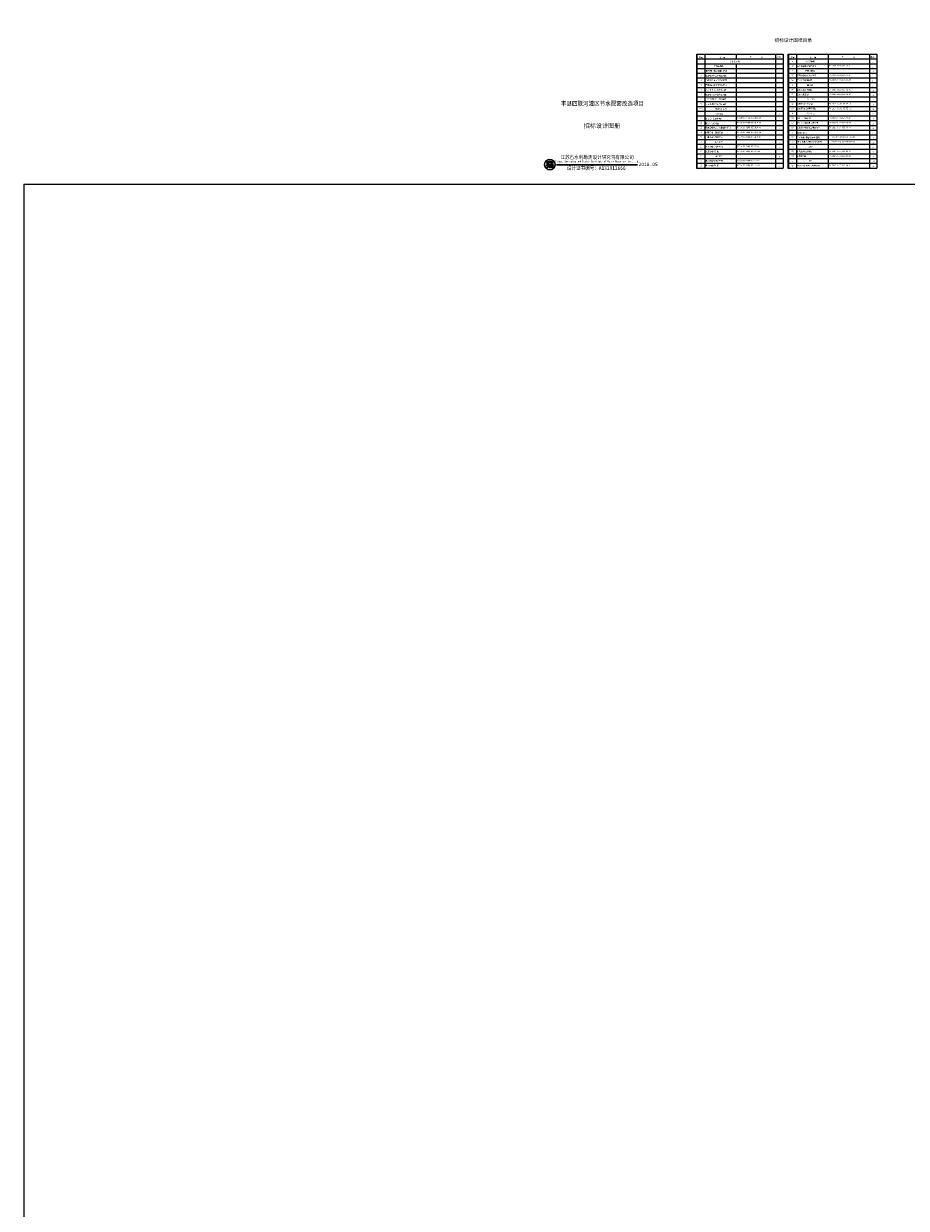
# Model space of a CAD drawing. Extents: x -27255 to 1448651, y 31034 to 8081248.
# Tile 507 of 580: x 580415 to 582020, y 3869476 to 3871630. Entities that reach past the tile are written whole.
import ezdxf
from ezdxf.enums import TextEntityAlignment as Align

# ---------------------------------------------------------------- set-up
doc = ezdxf.new("R2010")
doc.units = 0
doc.layers.get('0').update_dxf_attribs({"linetype": 'CONTINUOUS'})
for name, color, linetype, lineweight in [('0.13文字', 3, 'CONTINUOUS', 13), ('图框１', 5, 'CONTINUOUS', 60), ('文字', 7, 'CONTINUOUS', 15), ('细实线', 3, 'CONTINUOUS', 20)]:
    doc.layers.add(name, color=color, linetype=linetype, lineweight=lineweight)
doc.layers.add('1XSX', color=7, linetype='CONTINUOUS')
doc.layers.add('不打印', color=7, linetype='CONTINUOUS', plot=False)
doc.styles.add('-仿宋_GB2312', font='FangSong_GB2312.ttf')
doc.styles.add('宋体', font='FangSong_GB2312.ttf')

msp = doc.modelspace()

# ---------------------------------------------------------------- hatches: boundary and pattern name
h = msp.add_hatch(color=152)
h.dxf.hatch_style = 1
edge = h.paths.add_edge_path()
edge.add_ellipse((581371.92698, 3871373.59089), major_axis=(0.05492, 9.69254), ratio=0.9999999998, start_angle=-89.67533662, end_angle=90.32466338)
edge.add_ellipse((581371.92698, 3871373.59089), major_axis=(0.05492, 9.69254), ratio=0.9999999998, start_angle=90.32466338, end_angle=270.32466338)
edge = h.paths.add_edge_path(flags=16)
edge.add_ellipse((581371.92698, 3871373.59089), major_axis=(-0.08493, 9.36608), ratio=0.9999999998, start_angle=269.48044173, end_angle=449.48044173)
edge.add_ellipse((581371.92698, 3871373.59089), major_axis=(-0.15478, 9.36518), ratio=0.9999999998, start_angle=89.05316913, end_angle=269.05316913)
h = msp.add_hatch(color=152)
h.dxf.hatch_style = 1
edge = h.paths.add_edge_path()
edge.add_ellipse((581375.69666, 3871368.73364), major_axis=(-2.07036, 2.07036), ratio=1, start_angle=268.31770962, end_angle=295.37003523)
edge.add_ellipse((581372.93315, 3871360.98563), major_axis=(7.88708, 7.88708), ratio=1, start_angle=25.37003523, end_angle=39.52854591)
edge.add_ellipse((581371.75767, 3871348.71368), major_axis=(-0.51237, 23.47655), ratio=0.9999999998, start_angle=-6.72172911, end_angle=3.92719252)
edge.add_ellipse((581372.04128, 3871369.328), major_axis=(-2.59392, 2.59392), ratio=0.9999999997, start_angle=336.79656804, end_angle=355.91740133, ccw=False)
edge.add_ellipse((581375.83866, 3871359.83222), major_axis=(9.82545, 9.82545), ratio=1, start_angle=413.84274785, end_angle=426.79656805, ccw=False)
edge.add_ellipse((581377.97469, 3871346.1021), major_axis=(-2.94124, 27.63448), ratio=0.9999999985, start_angle=359.13504579, end_angle=362.76742561, ccw=False)
edge.add_ellipse((581371.92698, 3871374.17658), major_axis=(-3.55313, 0), ratio=0.8776980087, start_angle=172.65386238, end_angle=176.91298681)
edge.add_ellipse((581375.11665, 3871353.48258), major_axis=(-0.96511, 20.50648), ratio=0.9999999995, start_angle=-3.69462032, end_angle=5.82812162)
edge.add_ellipse((581374.32877, 3871358.74017), major_axis=(10.75714, 10.75714), ratio=0.9999999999, start_angle=53.52267106, end_angle=71.8491039)
edge.add_ellipse((581368.57105, 3871370.11428), major_axis=(1.74266, 1.74266), ratio=1, start_angle=71.8491039, end_angle=94.29006836)
edge.add_ellipse((581366.99967, 3871371.46636), major_axis=(-0.27682, 0.27682), ratio=0.9999999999, start_angle=4.29006835, end_angle=128.0506384)
edge.add_ellipse((581367.36654, 3871374.47624), major_axis=(2.42088, 2.42088), ratio=1, start_angle=218.0506384, end_angle=227.1362512)
edge.add_ellipse((581369.70545, 3871311.77393), major_axis=(0.22824, 59.32184), ratio=0.9999999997, start_angle=358.68313224, end_angle=362.35669511, ccw=False)
edge.add_ellipse((581371.02293, 3871360.86464), major_axis=(-7.22231, 7.22231), ratio=1, start_angle=293.07113775, end_angle=313.46268833, ccw=False)
edge.add_ellipse((581379.25499, 3871327.6852), major_axis=(-30.3225, 30.3225), ratio=0.9999999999, start_angle=-39.08705616, end_angle=-36.20478422)
edge.add_ellipse((581376.51618, 3871345.38662), major_axis=(-0.52967, 24.96483), ratio=0.9999999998, start_angle=7.57978206, end_angle=26.63424102)
edge.add_ellipse((581493.69537, 3870891.85869), major_axis=(474.2243, 133.841), ratio=0.9999999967, start_angle=449.00965564, end_angle=449.39717226, ccw=False)
edge.add_line((581368.07081, 3871368.32544), (581366.46128, 3871367.67273))
edge.add_ellipse((581409.24985, 3871173.03232), major_axis=(-27.19333, 197.42409), ratio=0.9999999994, start_angle=363.06366321, end_angle=364.55573415, ccw=False)
edge.add_line((581371.54395, 3871368.72089), (581370.32086, 3871368.34314))
edge.add_ellipse((581365.69496, 3871425.61563), major_axis=(-1.30478, 57.44419), ratio=0.9999999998, start_angle=183.31657056, end_angle=188.39324685)
edge.add_ellipse((581373.828, 3871378.00752), major_axis=(6.47794, 6.47794), ratio=0.9999999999, start_angle=234.69443672, end_angle=242.61192678)
edge.add_ellipse((581375.59928, 3871372.42777), major_axis=(2.33844, 2.33844), ratio=1, start_angle=242.61192678, end_angle=266.51409816)
edge.add_ellipse((581377.42589, 3871370.36419), major_axis=(-0.38974, 0.38974), ratio=1, start_angle=176.51409816, end_angle=268.31770962)
edge = h.paths.add_edge_path()
edge.add_ellipse((581380.78292, 3871375.86842), major_axis=(0.03545, 4.1391), ratio=0.9999999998, start_angle=49.46484945, end_angle=114.60874093, ccw=False)
edge.add_line((581377.66021, 3871378.58541), (581374.26074, 3871378.58541))
edge.add_line((581374.26074, 3871378.58541), (581374.26074, 3871379.76056))
edge.add_line((581374.26074, 3871379.76056), (581369.59322, 3871379.76056))
edge.add_line((581369.59322, 3871379.76056), (581369.59322, 3871378.58541))
edge.add_line((581369.59322, 3871378.58541), (581366.19376, 3871378.58541))
edge.add_ellipse((581363.07105, 3871375.86842), major_axis=(-0.05628, 4.13887), ratio=0.9999999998, start_angle=245.10284966, end_angle=310.24674114, ccw=False)
edge.add_ellipse((581359.99322, 3871377.24636), major_axis=(-5.3114, 5.3114), ratio=1, start_angle=179.34412131, end_angle=200.88191165, ccw=False)
edge.add_ellipse((581363.90848, 3871377.95259), major_axis=(-4.4003, 4.4003), ratio=0.9999999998, start_angle=147.38772777, end_angle=155.14658112)
edge.add_ellipse((581357.7705, 3871394.68327), major_axis=(17.0017, 17.0017), ratio=0.9999999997, start_angle=245.14658113, end_angle=251.64951942)
edge.add_ellipse((581371.92698, 3871374.17658), major_axis=(-3.55313, 0), ratio=0.8776980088, start_angle=176.9129868, end_angle=378.37473811, ccw=False)
edge.add_ellipse((581371.92698, 3871374.17658), major_axis=(-3.55313, 0), ratio=0.8776980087, start_angle=172.65386238, end_angle=176.91298681, ccw=False)
edge.add_ellipse((581371.92698, 3871374.17658), major_axis=(3.55313, 0), ratio=0.8776980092, start_angle=341.62526184, end_angle=352.65386231, ccw=False)
edge.add_ellipse((581386.08347, 3871394.68327), major_axis=(-17.0017, 17.0017), ratio=0.9999999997, start_angle=108.35048058, end_angle=114.85341887)
edge.add_ellipse((581379.94548, 3871377.95259), major_axis=(4.4003, 4.4003), ratio=0.9999999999, start_angle=204.85341888, end_angle=212.61227223)
edge.add_ellipse((581383.86075, 3871377.24636), major_axis=(5.3114, 5.3114), ratio=0.9999999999, start_angle=159.11808835, end_angle=180.65587869, ccw=False)

# ---------------------------------------------------------------- linework, layer by layer
at = {"color": 7}
for p, q in [((581638.2289, 3871574.4561), (581638.2289, 3871367.40531)), ((581639.2427, 3871574.4561), (581639.2427, 3871367.40531)), ((581653.88583, 3871574.4561), (581653.88583, 3871367.40531)), ((581710.58307, 3871574.4561), (581710.58307, 3871565.84111)), ((581782.15586, 3871574.4561), (581782.15586, 3871367.40531)), ((581782.15586, 3871574.4561), (581782.15586, 3871367.40531)), ((581795.87208, 3871574.4561), (581795.87208, 3871367.40531)), ((581795.87208, 3871574.4561), (581795.87208, 3871367.40531)), ((581795.87208, 3871574.4561), (581795.87208, 3871367.40531)), ((581804.44678, 3871574.4561), (581804.44678, 3871367.40531)), ((581805.46058, 3871574.4561), (581805.46058, 3871367.40531)), ((581820.02645, 3871574.4561), (581820.02645, 3871367.40531)), ((581877.81048, 3871574.4561), (581877.81048, 3871367.40531)), ((581952.82559, 3871574.4561), (581952.82559, 3871367.40531)), ((581952.82559, 3871574.4561), (581952.82559, 3871367.40531)), ((581966.54181, 3871574.4561), (581966.54181, 3871367.40531)), ((581966.54181, 3871574.4561), (581966.54181, 3871367.40531)), ((581710.58307, 3871557.21346), (581710.58307, 3871367.40531))]:
    msp.add_line(p, q, dxfattribs=at)
at = {"color": 152}
for p, q in [((581366.19376, 3871378.58541), (581369.59322, 3871378.58541)), ((581369.59322, 3871379.76056), (581374.26074, 3871379.76056)), ((581369.59322, 3871378.58541), (581369.59322, 3871379.76056)), ((581374.26074, 3871379.76056), (581374.26074, 3871378.58541)), ((581374.26074, 3871378.58541), (581377.66021, 3871378.58541)), ((581368.07081, 3871368.32544), (581366.46128, 3871367.67273)), ((581371.54395, 3871368.72089), (581370.32086, 3871368.34314))]:
    msp.add_line(p, q, dxfattribs=at)
at = {"color": 0, "lineweight": 30}
msp.add_line((581383.84488, 3871373.37672), (581531.07726, 3871373.37672), dxfattribs=at)
at = {"color": 152}
for centre, major_axis, ratio, start_param, end_param in [((581371.92698, 3871373.59089), (0.47356, 9.68112), 0.9999999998, -1.5219196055, 4.7612657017), ((581371.92698, 3871373.59089), (0.23115, 9.36361), 0.9999999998, -1.5461151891, 4.7370701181), ((581359.99322, 3871377.24636), (5.3114, 5.3114), 1, 4.7009417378, 5.0768470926), ((581363.90848, 3871377.95259), (4.4003, 4.4003), 0.9999999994, 4.1431974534, 4.2786149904), ((581357.7705, 3871394.68327), (-17.0017, 17.0017), 0.9999999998, 2.7078186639, 2.8213163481), ((581363.07105, 3871375.86842), (0.06565, 4.13873), 0.9999999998, 4.3073104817, 5.4442858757), ((581366.99967, 3871371.46636), (0.27682, 0.27682), 0.9999999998, 1.6456721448, 3.8057015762), ((581368.57105, 3871370.11428), (1.74266, 1.74266), 1, 1.2540034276, 1.6456721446), ((581367.36654, 3871374.47624), (-2.42088, 2.42088), 1, 2.2349052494, 2.3934791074), ((581374.32877, 3871358.74017), (0.5018, 15.20461), 0.9999999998, 0.1817400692, 0.5015966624), ((581369.70545, 3871311.77393), (-0.11243, 59.32217), 0.9999999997, -0.0287263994, 0.035389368), ((581371.92698, 3871374.17658), (-3.55313, 0), 0.8776980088, 2.8208929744, 6.6038849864), ((581372.04128, 3871369.328), (2.59392, 2.59392), 1, 1.1658200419, 1.4995415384), ((581371.75767, 3871348.71368), (16.60438, 16.60438), 1, 0.6899032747, 0.8757620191), ((581375.83866, 3871359.83222), (9.82545, 9.82545), 0.9999999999, 0.9397332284, 1.1658200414), ((581375.83866, 3871359.83222), (-9.82545, 9.82545), 1, -0.6310630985, -0.4049762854), ((581371.02293, 3871360.86464), (-7.22231, 7.22231), 1, -1.1681290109, -0.8122293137), ((581375.11665, 3871353.48258), (-14.51632, 14.51632), 1, -0.8028526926, -0.6366494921), ((581379.25499, 3871327.6852), (-30.3225, 30.3225), 0.9999999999, -0.6821978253, -0.63189269), ((581377.97469, 3871346.1021), (19.65089, 19.65089), 0.9999999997, 0.8763362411, 0.9397332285), ((581372.93315, 3871360.98563), (-7.88708, 7.88708), 1, -1.1280056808, -0.8808930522), ((581386.08347, 3871394.68327), (17.0017, 17.0017), 0.9999999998, 3.4618689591, 3.5753666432), ((581371.92698, 3871374.17658), (-3.55313, 0), 0.8776980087, 3.0133783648, 3.0877141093), ((581380.78292, 3871375.86842), (-0.00152, 4.13925), 0.9999999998, 0.8543937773, 1.9913691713), ((581375.69666, 3871368.73364), (2.07036, 2.07036), 0.9999999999, 6.2538238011, 6.7259759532), ((581383.86075, 3871377.24636), (5.3114, 5.3114), 1, 2.7771345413, 3.1530398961), ((581377.42589, 3871370.36419), (-0.38974, 0.38974), 1, 3.0807521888, 4.683027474), ((581379.94548, 3871377.95259), (-4.4003, 4.4003), 0.9999999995, 2.0045703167, 2.1399878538), ((581376.51618, 3871345.38662), (-0.65906, 24.96175), 0.9999999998, 0.1271090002, 0.4596720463), ((581493.69537, 3870891.85869), (473.97171, 134.73277), 0.9999999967, 1.5516305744, 1.5583940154), ((581409.24985, 3871173.03232), (-29.02494, 197.16314), 0.9999999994, 0.0441873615, 0.070228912), ((581365.69496, 3871425.61563), (40.62966, 40.62966), 0.9999999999, 4.0075859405, 4.0961906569), ((581373.828, 3871378.00752), (-6.47794, 6.47794), 0.9999999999, 2.5253943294, 2.6635805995), ((581375.59928, 3871372.42777), (2.33844, 2.33844), 0.9999999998, 4.2343769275, 4.6515485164)]:
    msp.add_ellipse(centre, major_axis=major_axis, ratio=ratio, start_param=start_param, end_param=end_param, dxfattribs=at)
at = {"layer": '0.13文字', "linetype": 'Continuous', "lineweight": 13}
msp.add_line((580415.31934, 3871338.12904), (587865.89025, 3871338.12904), dxfattribs=at)
at = {"layer": '0.13文字', "lineweight": 13}
msp.add_line((580415.31934, 3871338.12904), (580415.31934, 3855111.18), dxfattribs=at)
at = {"layer": '不打印', "color": 1, "lineweight": 0, "const_width": 0.01429}
for points in [[(582010.0323, 3871338.12904), (581597.40007, 3871338.12904), (581597.40007, 3871629.91897), (582010.0323, 3871629.91897)], [(582422.66453, 3871338.12904), (582010.0323, 3871338.12904), (582010.0323, 3871629.91897), (582422.66453, 3871629.91897)]]:
    msp.add_lwpolyline(points, close=True, dxfattribs=at)
at = {"layer": '不打印', "color": 255, "lineweight": 0, "const_width": 0.00953}
msp.add_lwpolyline([(581322.31191, 3871532.65566), (581597.40007, 3871532.65566), (581597.40007, 3871338.12904), (581322.31191, 3871338.12904)], close=True, dxfattribs=at)
at = {"layer": '图框１', "color": 1, "lineweight": 5, "const_width": 0.01456}
msp.add_lwpolyline([(582000.20772, 3871618.58943), (581617.04922, 3871618.58943), (581617.04922, 3871346.44865), (582000.20772, 3871346.44865), (582000.20772, 3871618.58943)], dxfattribs=at)
at = {"layer": '文字', "color": 7}
for p, q in [((581639.2427, 3871574.4561), (581795.87208, 3871574.4561)), ((581639.2427, 3871565.84111), (581795.87208, 3871565.84111)), ((581804.44678, 3871574.4561), (581805.46058, 3871574.4561)), ((581804.44678, 3871574.4561), (581966.54181, 3871574.4561)), ((581804.44678, 3871565.84111), (581966.54181, 3871565.84111)), ((581639.2427, 3871557.21346), (581795.87208, 3871557.21346)), ((581639.2427, 3871548.58582), (581795.87208, 3871548.58582)), ((581639.2427, 3871548.58582), (581795.87208, 3871548.58582)), ((581804.44678, 3871557.21346), (581966.54181, 3871557.21346)), ((581804.44678, 3871548.58582), (581966.54181, 3871548.58582)), ((581639.2427, 3871539.95818), (581795.87208, 3871539.95818)), ((581639.2427, 3871531.33053), (581795.87208, 3871531.33053)), ((581639.2427, 3871522.70289), (581795.87208, 3871522.70289)), ((581804.44678, 3871539.95818), (581966.54181, 3871539.95818)), ((581804.44678, 3871531.33053), (581966.54181, 3871531.33053)), ((581804.44678, 3871522.70289), (581966.54181, 3871522.70289)), ((581639.2427, 3871514.07525), (581795.87208, 3871514.07525)), ((581639.2427, 3871505.4476), (581795.87208, 3871505.4476)), ((581804.44678, 3871514.07525), (581966.54181, 3871514.07525)), ((581804.44678, 3871505.4476), (581966.54181, 3871505.4476)), ((581639.2427, 3871496.81996), (581795.87208, 3871496.81996)), ((581639.2427, 3871488.19232), (581795.87208, 3871488.19232)), ((581639.2427, 3871479.56467), (581795.87208, 3871479.56467)), ((581804.44678, 3871496.81996), (581966.54181, 3871496.81996)), ((581804.44678, 3871488.19232), (581966.54181, 3871488.19232)), ((581804.44678, 3871479.56467), (581966.54181, 3871479.56467)), ((581639.2427, 3871470.93703), (581795.87208, 3871470.93703)), ((581639.2427, 3871462.30939), (581795.87208, 3871462.30939)), ((581804.44678, 3871470.93703), (581966.54181, 3871470.93703)), ((581804.44678, 3871462.30939), (581966.54181, 3871462.30939)), ((581639.2427, 3871453.68174), (581795.87208, 3871453.68174)), ((581639.2427, 3871445.0541), (581795.87208, 3871445.0541)), ((581639.2427, 3871436.42646), (581795.87208, 3871436.42646)), ((581804.44678, 3871453.68174), (581966.54181, 3871453.68174)), ((581804.44678, 3871445.0541), (581966.54181, 3871445.0541)), ((581804.44678, 3871436.42646), (581966.54181, 3871436.42646)), ((581639.2427, 3871427.79881), (581795.87208, 3871427.79881)), ((581639.2427, 3871419.17117), (581795.87208, 3871419.17117)), ((581804.44678, 3871427.79881), (581966.54181, 3871427.79881)), ((581804.44678, 3871419.17117), (581966.54181, 3871419.17117)), ((581639.2427, 3871410.54353), (581795.87208, 3871410.54353)), ((581639.2427, 3871401.91588), (581795.87208, 3871401.91588)), ((581639.2427, 3871393.28824), (581795.87208, 3871393.28824)), ((581804.44678, 3871410.54353), (581966.54181, 3871410.54353)), ((581804.44678, 3871401.91588), (581966.54181, 3871401.91588)), ((581804.44678, 3871393.28824), (581966.54181, 3871393.28824)), ((581639.2427, 3871384.6606), (581795.87208, 3871384.6606)), ((581639.2427, 3871376.03295), (581795.87208, 3871376.03295)), ((581804.44678, 3871384.6606), (581966.54181, 3871384.6606)), ((581804.44678, 3871376.03295), (581966.54181, 3871376.03295)), ((581638.2289, 3871367.40531), (581795.87208, 3871367.40531)), ((581804.44678, 3871367.40531), (581966.54181, 3871367.40531))]:
    msp.add_line(p, q, dxfattribs=at)

# ---------------------------------------------------------------- texts
at = {"style": '宋体'}
for s, height, width, p in [('丰县四联河灌区节水配套改造项目', 8, 0.9, (581467.43699, 3871484.95663)), ('江苏省水利勘测设计研究院有限公司', 6.6102313, 0.9, (581457.68189, 3871387.37041)), ('Jiangsu Surveying and Design Institute of Water Resources Co., Ltd.', 3.5254567, 0.8, (581457.37848, 3871379.01959))]:
    msp.add_text(s, height=height, dxfattribs=dict(at, width=width)).set_placement(p, align=Align.MIDDLE)
at = {"insert": (581456.10203, 3871370.69758), "char_height": 6.6102313, "width": 852.5329833, "attachment_point": 2, "style": '宋体'}
msp.add_mtext('{\\W0.9;\\C7;设计证书编号：A132012666}', dxfattribs=at)
at = {"layer": '1XSX', "lineweight": 15, "insert": (581985.82105, 3871426.46201), "char_height": 0.0121516, "width": 0.395404, "attachment_point": 1, "style": '-仿宋_GB2312'}
msp.add_mtext('{\\W0.85;\\C7;丰县欢口镇双楼等村高标准\\P基本农田建设土地整治项目}', dxfattribs=at)
at = {"layer": '文字', "color": 7, "style": '-仿宋_GB2312'}
for s, p in [('序号', (581642.80067, 3871567.10659)), ('图  号', (581679.51191, 3871567.10659)), ('图         名', (581735.21351, 3871567.55195)), ('数量', (581784.32859, 3871567.51451)), ('序号', (581809.67084, 3871567.10659)), ('图  号', (581845.32178, 3871567.10659)), ('图         名', (581902.44092, 3871567.55195)), ('数量', (581954.99832, 3871567.51451)), ('设计总说明', (581698.78905, 3871559.60904)), ('1', (581788.0076, 3871542.0603)), ('3', (581958.32924, 3871542.05398)), ('1', (581958.32924, 3871559.30927)), ('1', (581958.32924, 3871550.68162)), ('赵庄镇项目区工程现状图', (581654.62629, 3871533.97554)), ('1', (581788.0076, 3871533.42634)), ('1', (581788.0076, 3871524.79869)), ('1', (581957.54328, 3871524.42092)), ('1', (581958.32924, 3871533.42634)), ('赵庄镇孙庄示范方现状图', (581654.62629, 3871508.09261)), ('赵庄镇吴楼示范方现状图', (581654.62629, 3871499.46497)), ('1', (581788.0076, 3871516.17105)), ('1', (581788.0076, 3871507.54341)), ('1', (581788.0076, 3871498.91576)), ('3', (581958.64872, 3871515.8937)), ('1', (581958.60008, 3871507.16564)), ('1', (581958.60008, 3871498.53799)), ('赵庄镇项目区工程位置图 ', (581654.62629, 3871482.20968)), ('1', (581788.0076, 3871490.28812)), ('1', (581788.0076, 3871481.66048)), ('2', (581958.60008, 3871490.28812)), ('1', (581958.60008, 3871481.65415)), ('泵站改造工程', (581672.54019, 3871473.69488)), ('5', (581788.0076, 3871464.40519)), ('1', (581788.0076, 3871455.77755)), ('3', (581958.60008, 3871464.40519)), ('1', (581958.60008, 3871473.03283)), ('1', (581958.60008, 3871455.77755)), ('1', (581788.0076, 3871447.1499)), ('1', (581788.0076, 3871438.52226)), ('1', (581958.60008, 3871447.1499)), ('1', (581958.60008, 3871438.52226)), ('3', (581788.0076, 3871412.63933)), ('1', (581788.0076, 3871429.89462)), ('1', (581788.0076, 3871421.26697)), ('2', (581958.60008, 3871429.90094)), ('1', (581958.60008, 3871421.26697)), ('1', (581958.60008, 3871412.63933)), ('1', (581788.0076, 3871404.01169)), ('1', (581788.0076, 3871395.38404)), ('2', (581958.60008, 3871404.01169)), ('1', (581958.60008, 3871395.38404)), ('3', (581788.0076, 3871386.7564)), ('1', (581788.0076, 3871378.12876)), ('1', (581788.0076, 3871369.50111)), ('1', (581958.60008, 3871386.7564)), ('12', (581958.60008, 3871378.12876)), ('1', (581958.60008, 3871369.49479))]:
    msp.add_text(s, height=2.5, dxfattribs=at).set_placement(p)
for s, p in [('1', (581646.56426, 3871544.272)), ('（1）', (581812.78894, 3871553.11596)), ('4', (581812.78894, 3871561.64275)), ('5', (581812.78894, 3871544.38113)), ('3', (581646.56426, 3871527.01671)), ('2', (581646.56426, 3871535.64435)), ('（1）', (581812.78894, 3871535.85435)), ('（2）', (581812.8662, 3871527.23303)), ('4', (581646.56426, 3871518.38907)), ('5', (581646.56426, 3871509.76142)), ('6', (581646.56426, 3871501.13378)), ('（1）', (581812.78894, 3871509.97775)), ('（2）', (581812.78894, 3871501.3501)), ('6', (581812.78894, 3871518.50453)), ('8', (581646.56426, 3871483.87849)), ('7', (581646.56426, 3871492.50614)), ('（1）', (581812.8662, 3871484.08849)), ('7', (581812.8662, 3871492.61527)), ('（一）', (581646.43635, 3871475.65651)), ('（1）', (581646.64832, 3871458.21189)), ('1', (581646.64832, 3871466.83953)), ('（2）', (581812.8662, 3871475.46085)), ('（1）', (581812.8662, 3871458.21189)), ('8', (581812.8662, 3871466.73867)), ('（2）', (581646.64832, 3871449.58424)), ('（3）', (581646.64832, 3871440.9566)), ('（2）', (581812.8662, 3871449.58424)), ('（3）', (581812.8662, 3871440.9566)), ('（4）', (581646.64832, 3871432.32896)), ('（5）', (581646.64832, 3871423.70131)), ('2', (581646.64832, 3871414.96648)), ('（1）', (581812.78894, 3871423.70131)), ('（2）', (581812.78894, 3871415.07367)), ('9', (581812.78894, 3871431.97149)), ('（1）', (581646.64832, 3871406.4397)), ('（2）', (581646.64832, 3871397.81206)), ('（1）', (581812.8662, 3871397.81838)), ('10', (581812.8662, 3871406.34516)), ('（1）', (581646.64832, 3871380.5631)), ('（2）', (581646.64832, 3871371.93545)), ('3', (581646.64832, 3871389.08988)), ('（2）', (581812.8662, 3871389.19074)), ('（1）', (581812.8662, 3871371.93545)), ('11', (581812.8662, 3871380.46223))]:
    msp.add_text(s, height=2.5, dxfattribs=at).set_placement(p, align=Align.MIDDLE_CENTER)
at = {"layer": '文字', "color": 7, "linetype": 'Continuous', "lineweight": 13, "style": '-仿宋_GB2312'}
for s, p in [('首羡镇项目区工程现状图', (581674.26408, 3871544.272)), ('工程位置图 ', (581679.87155, 3871552.89964)), ('茌李庄西站 ', (581845.66449, 3871544.22092)), ('高李庄南站 ', (581845.66449, 3871561.48253)), ('首羡镇朱洼示范方现状图', (581674.26408, 3871527.01671)), ('首羡镇郭庄示范方现状图', (581674.26408, 3871518.38907)), ('崔楼站 ', (581845.66449, 3871518.34432)), ('首羡镇项目区工程位置图 ', (581674.26408, 3871492.50614)), ('岳庄东站', (581845.74175, 3871492.45506)), ('前辘湾站总体布置图 ', (581670.97738, 3871457.23788)), ('前辘湾站', (581679.72593, 3871465.86552)), ('杨庄寺站', (581845.74175, 3871466.57846)), ('前辘湾站结构图 ', (581667.53064, 3871448.61024)), ('张庄北站', (581679.52386, 3871414.80627)), ('               朱洼灌溉泵站总体布置图 ', (581829.05472, 3871422.72731)), ('灌溉方泵站 ', (581830.95158, 3871431.35495)), ('泵房', (581845.74175, 3871406.18495)), ('梁庄西站', (581679.52386, 3871388.92967)), ('电气', (581845.74175, 3871380.30202))]:
    msp.add_text(s, height=2.5, dxfattribs=at).set_placement(p, align=Align.MIDDLE)
at = {"layer": '文字', "lineweight": 13, "style": '-仿宋_GB2312'}
for s, p in [('高李庄南站总体布置图 ', (581820.80404, 3871551.63248)), ('茌李庄西站总体布置图 ', (581820.80404, 3871534.37087)), ('茌李庄西站细部图 ', (581820.88131, 3871525.78291)), ('崔楼站总体布置图 ', (581820.80404, 3871508.49427)), ('崔楼站细部图 ', (581820.80404, 3871499.89998)), ('杨庄寺站维修图', (581820.90833, 3871456.72841)), ('岳庄东站维修泵房建筑图一', (581820.88131, 3871448.10709)), ('岳庄东站维修泵房建筑图二', (581820.88131, 3871439.47945)), ('前辘湾站泵房建筑图一', (581654.64991, 3871430.85899)), ('前辘湾站泵房建筑二', (581654.64991, 3871422.23135)), ('张庄北站总体布置图 ', (581654.66342, 3871404.95622)), ('张庄北站细部图 ', (581654.66342, 3871396.36193)), ('泵房建筑设计说明 ', (581820.90833, 3871396.3349)), ('梁庄西站总体布置图 ', (581654.66342, 3871379.07962)), ('梁庄西站细部图 ', (581654.66342, 3871370.48533)), ('泵房建筑图 ', (581820.88131, 3871387.71359)), ('2台14寸水泵电气主接线图 ', (581820.90833, 3871370.45197))]:
    msp.add_text(s, height=2.5, dxfattribs=at).set_placement(p)
at = {"layer": '文字', "color": 7, "lineweight": 13, "style": '-仿宋_GB2312'}
for s, p in [('FX-2017-SLGQ-BZ-GL-01', (581878.56885, 3871552.07843)), ('FX-2017-SLGQ-BZ-CL-01', (581878.56885, 3871534.81682)), ('FX-2017-SLGQ-BZ-CL-02', (581878.64611, 3871526.1955)), ('FX-2017-SLGQ-BZ-CL-01', (581878.56885, 3871508.94021)), ('FX-2017-SLGQ-BZ-CL-02', (581878.56885, 3871500.31257)), ('FX-2017-SLGQ-BZ-YS-01', (581878.64611, 3871457.17435)), ('前辘湾站泵房、设备基础详图', (581654.64991, 3871439.48663)), ('FX-2017-SLGQ-BZ-QLW-02', (581712.42823, 3871448.54038)), ('FX-2017-SLGQ-BZ-QLW-03', (581712.42823, 3871439.91274)), ('FX-2017-SLGQ-BZ-YS-02', (581878.64611, 3871448.54671)), ('FX-2017-SLGQ-BZ-YS-03', (581878.64611, 3871439.91907)), ('FX-2017-SLGQ-BZ-QLW-04', (581712.42823, 3871431.2851)), ('FX-2017-SLGQ-BZ-QLW-05', (581712.42823, 3871422.65745)), (' 孙庄灌溉方1号站总体布置图 ', (581820.08029, 3871413.6037)), ('FX-2017-SLGQ-GGF-BZ-02', (581883.56885, 3871414.02981)), ('FX-2017-SLGQ-BZ-ZZ-01', (581712.42823, 3871405.40217)), ('FX-2017-SLGQ-BZ-ZZ-02', (581712.42823, 3871396.77452)), ('FX-2017-SLGQ-BZ-BF-01', (581878.64611, 3871396.78085)), ('FX-2017-SLGQ-BZ-LZ-01', (581712.42823, 3871379.52556)), ('FX-2017-SLGQ-BZ-LZ-02', (581712.42823, 3871370.89792)), ('FX-2017-SLGQ-BZ-BF-02', (581878.64611, 3871388.15321)), ('FX-2017-SLGQ-BZ-DQ-01', (581878.64611, 3871370.89792))]:
    msp.add_text(s, height=2.5, dxfattribs=at).set_placement(p)
at = {"layer": '文字', "color": 7, "insert": (581814.38837, 3871602.97784), "char_height": 6.075805, "width": 383.1585016, "attachment_point": 2, "style": '-仿宋_GB2312'}
msp.add_mtext('招标设计图纸目录', dxfattribs=at)
at = {"layer": '文字', "color": 7, "linetype": 'Continuous', "lineweight": 13, "char_height": 2.5, "width": 66.6610925, "attachment_point": 1, "style": '-仿宋_GB2312'}
for s, insert in [('{\\C256;岳庄东站维修详图}', (581821.09752, 3871485.55096)), ('FX-2017-SLGQ-BZ-YZ-01', (581878.79476, 3871485.55096)), ('FX-2017-SLGQ-BZ-QLW-01', (581712.57688, 3871459.66803)), ('{\\C256;岳庄东站维泵房建筑图}', (581821.09752, 3871476.92964)), ('FX-2017-SLGQ-BZ-YZ-02', (581878.79476, 3871476.92331)), ('FX-2017-SLGQ-GGF-BZ-01', (581883.7175, 3871425.15745))]:
    msp.add_mtext(s, dxfattribs=dict(at, insert=insert))
at = {"layer": '细实线', "color": 0, "linetype": 'Continuous', "lineweight": 9, "width": 852.5329833, "attachment_point": 2, "style": '-仿宋_GB2312'}
for s, insert, char_height in [('{\\fSimSun|b0|i0|c134|p2;招标设计图册}', (581466.61553, 3871448.33154), 7.938), ('{\\fSimSun|b0|i0|c134|p2;2018.05}', (581550.53579, 3871377.33233), 6.3504)]:
    msp.add_mtext(s, dxfattribs=dict(at, insert=insert, char_height=char_height))

doc.saveas('drawing.dxf')
